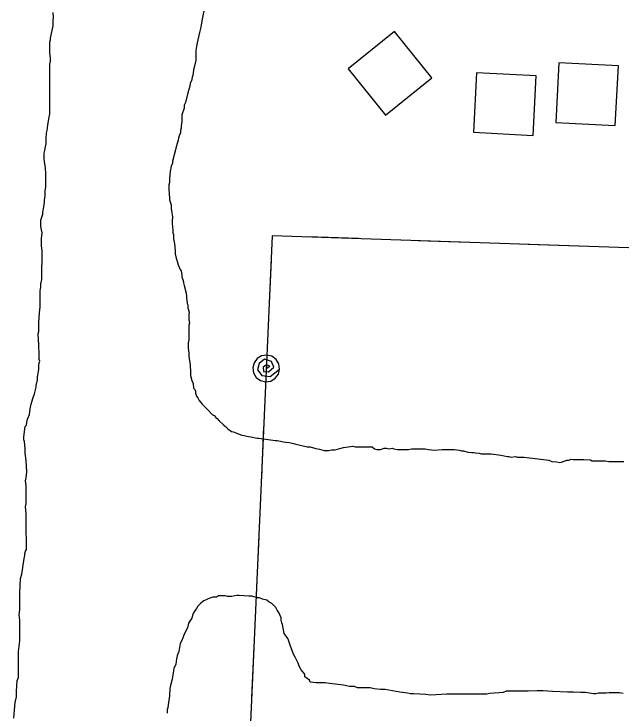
# Model space of a CAD drawing. Extents: x 3683402 to 3721514, y 487807 to 513565.
# Drawn here: x 3698446.7 to 3698853.8, y 506047.6 to 506516.6 of the extents above; entities that cross this region are included whole.
import ezdxf

# ---------------------------------------------------------------- set-up
doc = ezdxf.new("R2010")
doc.units = 0
for name, color, linetype in [('V-BLDG-OTLN', 7, 'Continuous'), ('V-TOPO-SHOR', 7, 'Continuous'), ('V-UTIL-LINE', 7, 'Continuous')]:
    doc.layers.add(name, color=color, linetype=linetype)

msp = doc.modelspace()

# ---------------------------------------------------------------- linework, layer by layer
at = {"layer": 'V-BLDG-OTLN'}
for points in [[(3698727.02, 506473.8), (3698701.84, 506504.88), (3698670.76, 506479.71), (3698695.93, 506448.63)], [(3698851.99, 506481.71), (3698812.04, 506483.78), (3698809.97, 506443.83), (3698849.92, 506441.77)], [(3698796.82, 506475.05), (3698756.88, 506477.11), (3698754.81, 506437.17), (3698794.76, 506435.1)]]:
    msp.add_lwpolyline(points, close=True, dxfattribs=at)
at = {"layer": 'V-TOPO-SHOR'}
for points in [[(3698463.3, 506294.59), (3698462.92, 506301.9), (3698463.33, 506303.52), (3698463.34, 506307.17), (3698463.35, 506309.61), (3698463.78, 506316.11), (3698464.19, 506320.17), (3698464.2, 506323.82), (3698464.22, 506327.88), (3698464.23, 506330.72), (3698464.64, 506333.56), (3698464.65, 506335.59), (3698465.47, 506338.43), (3698465.48, 506343.71), (3698465.49, 506344.93), (3698465.49, 506346.55), (3698465.5, 506350.21), (3698465.52, 506354.27), (3698465.52, 506357.52), (3698465.13, 506361.17), (3698465.14, 506366.04), (3698465.56, 506369.7), (3698465.16, 506371.73), (3698464.76, 506374.17), (3698464.77, 506375.79), (3698464.78, 506378.23), (3698466.01, 506382.28), (3698466.01, 506383.5), (3698466.83, 506387.15), (3698467.25, 506390.4), (3698467.25, 506391.62), (3698467.67, 506394.87), (3698467.68, 506397.71), (3698468.09, 506400.55), (3698468.11, 506405.42), (3698468.12, 506409.48), (3698467.73, 506413.14), (3698466.93, 506419.23), (3698466.94, 506421.67), (3698466.94, 506423.29), (3698467.35, 506424.92), (3698467.77, 506427.35), (3698468.18, 506429.38), (3698468.19, 506431.82), (3698468.19, 506433.03), (3698468.61, 506436.69), (3698469.02, 506438.31), (3698469.44, 506441.96), (3698470.27, 506447.64), (3698470.68, 506449.27), (3698470.69, 506452.52), (3698470.69, 506454.54), (3698470.71, 506458.2), (3698470.71, 506459.42), (3698470.72, 506464.29), (3698470.73, 506466.32), (3698470.75, 506474.03), (3698470.76, 506476.88), (3698470.76, 506478.1), (3698470.78, 506482.97), (3698471.19, 506485), (3698471.2, 506487.03), (3698470.8, 506490.68), (3698470.81, 506494.74), (3698470.82, 506496.37), (3698470.82, 506497.58), (3698471.23, 506499.21), (3698471.24, 506500.43), (3698472.89, 506508.54), (3698472.9, 506510.98), (3698472.9, 506512.2), (3698473.31, 506514.22), (3698472.91, 506517.47)], [(3698464.77, 506375.79), (3698464.78, 506378.23), (3698466.01, 506382.28), (3698466.01, 506383.5), (3698466.83, 506387.15), (3698467.25, 506390.4), (3698467.25, 506391.62), (3698467.67, 506394.87), (3698467.68, 506397.71), (3698468.09, 506400.55), (3698468.11, 506405.42), (3698468.12, 506409.48), (3698467.73, 506413.14), (3698466.93, 506419.23), (3698466.94, 506421.67), (3698466.94, 506423.29), (3698467.35, 506424.92), (3698467.77, 506427.35), (3698468.18, 506429.38), (3698468.19, 506431.82), (3698468.19, 506433.03), (3698468.61, 506436.69), (3698469.02, 506438.31), (3698469.44, 506441.96), (3698470.27, 506447.64), (3698470.68, 506449.27), (3698470.69, 506452.52), (3698470.69, 506454.54), (3698470.71, 506458.2), (3698470.71, 506459.42), (3698470.72, 506464.29), (3698470.73, 506466.32), (3698470.75, 506474.03), (3698470.76, 506476.88), (3698470.76, 506478.1), (3698470.78, 506482.97), (3698471.19, 506485), (3698471.2, 506487.03), (3698470.8, 506490.68), (3698470.81, 506494.74), (3698470.82, 506496.37), (3698470.82, 506497.58), (3698471.23, 506499.21), (3698471.24, 506500.43), (3698472.89, 506508.54), (3698472.9, 506510.98), (3698472.9, 506512.2), (3698473.31, 506514.22), (3698472.91, 506517.47)], [(3698574.02, 506518.39), (3698573.61, 506516.36), (3698572.79, 506513.11), (3698572.37, 506510.68), (3698571.96, 506507.83), (3698571.14, 506504.18), (3698569.49, 506497.29), (3698569.08, 506494.85), (3698568.66, 506492.01), (3698568.65, 506486.73), (3698568.64, 506485.51), (3698567.82, 506481.45), (3698567, 506479.02), (3698566.58, 506475.37), (3698566.17, 506474.15), (3698565.76, 506471.72), (3698564.94, 506470.09), (3698564.53, 506468.06), (3698563.3, 506463.6), (3698561.65, 506457.11), (3698560.84, 506455.49), (3698560.83, 506453.46), (3698559.19, 506449), (3698559.19, 506447.78), (3698559.18, 506445.34), (3698559.18, 506444.12), (3698558.76, 506441.69), (3698558.76, 506440.07), (3698558.35, 506438.44), (3698558.35, 506436.82), (3698557.52, 506434.79), (3698557.11, 506433.17), (3698556.7, 506431.95), (3698556.29, 506430.33), (3698555.47, 506427.49), (3698555.06, 506425.46), (3698553.01, 506417.75), (3698553, 506416.53), (3698552.18, 506414.51), (3698551.36, 506410.85), (3698550.94, 506405.98), (3698550.94, 506403.55), (3698550.52, 506401.92), (3698550.51, 506399.08), (3698550.9, 506392.99), (3698550.9, 506391.77), (3698552.11, 506388.52), (3698552.1, 506386.08), (3698552.5, 506383.24), (3698552.9, 506380.4), (3698552.89, 506377.55), (3698552.88, 506375.93), (3698553.27, 506371.46), (3698553.27, 506369.84), (3698553.67, 506368.62), (3698553.67, 506366.99), (3698553.66, 506365.78), (3698554.06, 506363.74), (3698554.46, 506360.49), (3698554.85, 506357.25), (3698554.85, 506355.62), (3698555.25, 506353.59), (3698556.86, 506348.31), (3698558.06, 506345.05), (3698558.87, 506344.24), (3698559.27, 506341.4), (3698559.27, 506340.18), (3698560.07, 506337.74), (3698560.48, 506336.12), (3698560.88, 506334.49), (3698562.08, 506329.21), (3698562.48, 506327.18), (3698562.47, 506325.96), (3698562.87, 506322.71), (3698562.87, 506322.3), (3698563.27, 506321.49), (3698563.27, 506319.46), (3698564.07, 506316.61), (3698564.06, 506314.99), (3698564.05, 506311.34), (3698564.45, 506309.3), (3698564.04, 506307.68), (3698564.04, 506306.46), (3698564.03, 506302.81), (3698564.02, 506301.18), (3698564.02, 506299.97), (3698564.01, 506297.94), (3698563.6, 506295.91), (3698563.59, 506293.47), (3698563.59, 506292.25), (3698563.98, 506289), (3698563.98, 506286.97), (3698564.77, 506280.88), (3698564.77, 506279.66), (3698565.17, 506277.63), (3698565.16, 506273.98), (3698565.96, 506270.73), (3698566.77, 506268.69), (3698567.16, 506265.44)], [(3698574.02, 506518.39), (3698573.61, 506516.36), (3698572.79, 506513.11), (3698572.37, 506510.68), (3698571.96, 506507.83), (3698571.14, 506504.18), (3698569.49, 506497.29), (3698569.08, 506494.85), (3698568.66, 506492.01), (3698568.65, 506486.73), (3698568.64, 506485.51), (3698567.82, 506481.45), (3698567, 506479.02), (3698566.58, 506475.37), (3698566.17, 506474.15), (3698565.76, 506471.72), (3698564.94, 506470.09), (3698564.53, 506468.06), (3698563.3, 506463.6), (3698561.65, 506457.11), (3698560.84, 506455.49), (3698560.83, 506453.46), (3698559.19, 506449), (3698559.19, 506447.78), (3698559.18, 506445.34), (3698559.18, 506444.12), (3698558.76, 506441.69), (3698558.76, 506440.07), (3698558.35, 506438.44)], [(3698558.35, 506438.44), (3698558.35, 506436.82), (3698557.52, 506434.79), (3698557.11, 506433.17), (3698556.7, 506431.95), (3698556.29, 506430.33), (3698555.47, 506427.49), (3698555.06, 506425.46), (3698553.01, 506417.75), (3698553, 506416.53), (3698552.18, 506414.51), (3698551.36, 506410.85), (3698550.94, 506405.98), (3698550.94, 506403.55), (3698550.52, 506401.92), (3698550.51, 506399.08), (3698550.9, 506392.99), (3698550.9, 506391.77), (3698552.11, 506388.52), (3698552.1, 506386.08), (3698552.5, 506383.24), (3698552.9, 506380.4), (3698552.89, 506377.55), (3698552.88, 506375.93), (3698553.27, 506371.46), (3698553.27, 506369.84), (3698553.67, 506368.62), (3698553.67, 506366.99), (3698553.66, 506365.78), (3698554.06, 506363.74), (3698554.46, 506360.49), (3698554.85, 506357.25), (3698554.85, 506355.62), (3698555.25, 506353.59), (3698556.86, 506348.31), (3698558.06, 506345.05), (3698558.87, 506344.24), (3698559.27, 506341.4), (3698559.27, 506340.18), (3698560.07, 506337.74), (3698560.48, 506336.12), (3698560.88, 506334.49), (3698562.08, 506329.21), (3698562.48, 506327.18), (3698562.47, 506325.96), (3698562.87, 506322.71), (3698562.87, 506322.3), (3698563.27, 506321.49), (3698563.27, 506319.46), (3698564.07, 506316.61), (3698564.06, 506314.99), (3698564.05, 506311.34), (3698564.45, 506309.3), (3698564.04, 506307.68), (3698564.04, 506306.46), (3698564.03, 506302.81), (3698564.02, 506301.18), (3698564.02, 506299.97), (3698564.01, 506297.94), (3698563.6, 506295.91), (3698563.59, 506293.47), (3698563.59, 506292.25), (3698563.98, 506289), (3698563.98, 506286.97), (3698564.77, 506280.88), (3698564.77, 506279.66), (3698565.17, 506277.63), (3698565.16, 506273.98), (3698565.96, 506270.73), (3698566.77, 506268.69), (3698567.16, 506265.44), (3698567.97, 506264.63), (3698568.37, 506263.41), (3698568.37, 506262.19), (3698569.18, 506260.16), (3698569.98, 506258.94), (3698570.79, 506257.31), (3698572.81, 506254.87), (3698576.46, 506251.2), (3698579.7, 506247.95), (3698580.91, 506247.13), (3698582.13, 506245.91), (3698582.94, 506245.09), (3698584.15, 506243.87), (3698587.39, 506240.61), (3698588.6, 506239.8), (3698590.22, 506238.17), (3698592.66, 506236.54), (3698593.87, 506236.13), (3698595.9, 506235.31), (3698599.55, 506234.08), (3698601.17, 506233.67), (3698602.79, 506233.26), (3698605.64, 506232.84), (3698609.69, 506232.02), (3698610.91, 506232.02), (3698621.87, 506230.36), (3698623.09, 506230.36), (3698625.52, 506229.94), (3698627.15, 506229.53), (3698631.21, 506229.11)], [(3698446.71, 506044.11), (3698447.13, 506049.39), (3698447.55, 506054.67), (3698448.38, 506058.32), (3698448.39, 506061.97), (3698448.81, 506069.28), (3698449.63, 506071.31), (3698449.64, 506074.15), (3698449.65, 506078.62), (3698449.66, 506081.46), (3698449.67, 506083.89), (3698449.69, 506088.77), (3698450.52, 506096.07), (3698450.53, 506099.73), (3698450.55, 506107.44), (3698450.56, 506109.88), (3698450.17, 506113.54), (3698450.58, 506116.78), (3698450.6, 506122.06), (3698450.61, 506126.53), (3698450.62, 506128.15), (3698451.05, 506137.89), (3698451.87, 506140.73), (3698453.53, 506151.29), (3698453.94, 506153.32), (3698453.95, 506154.53), (3698454.36, 506156.16), (3698455.17, 506157.37), (3698455.19, 506164.27), (3698454.8, 506169.15), (3698454.84, 506181.73), (3698454.45, 506185.8), (3698454.86, 506187.82), (3698454.89, 506198.79), (3698454.9, 506200.01), (3698454.5, 506203.26), (3698454.91, 506205.29), (3698455.33, 506209.34), (3698454.95, 506217.06), (3698454.15, 506221.94), (3698454.16, 506224.78), (3698453.77, 506229.65), (3698453.36, 506230.87), (3698453.37, 506232.9), (3698454.21, 506239.8), (3698455.02, 506240.61), (3698455.43, 506242.64), (3698455.84, 506244.67), (3698457.07, 506247.91), (3698457.49, 506251.56), (3698458.31, 506254.81), (3698458.72, 506256.43), (3698459.54, 506259.28), (3698460.36, 506261.71), (3698461.59, 506266.17), (3698461.6, 506267.39), (3698462.42, 506271.04), (3698462.43, 506273.07), (3698463.25, 506276.72), (3698463.26, 506278.35), (3698463.26, 506281.6), (3698464.08, 506283.62), (3698463.68, 506284.84), (3698463.68, 506286.47), (3698463.69, 506288.9), (3698463.3, 506293.37), (3698463.3, 506294.59), (3698462.92, 506301.9), (3698463.33, 506303.52), (3698463.34, 506307.17), (3698463.35, 506309.61), (3698463.78, 506316.11), (3698464.19, 506320.17), (3698464.2, 506323.82), (3698464.22, 506327.88), (3698464.23, 506330.72), (3698464.64, 506333.56), (3698464.65, 506335.59), (3698465.47, 506338.43), (3698465.48, 506343.71), (3698465.49, 506344.93), (3698465.49, 506346.55), (3698465.5, 506350.21), (3698465.52, 506354.27), (3698465.52, 506357.52), (3698465.13, 506361.17), (3698465.14, 506366.04), (3698465.56, 506369.7), (3698465.16, 506371.73), (3698464.76, 506374.17), (3698464.77, 506375.79)], [(3698446.71, 506044.11), (3698447.13, 506049.39), (3698447.55, 506054.67), (3698448.38, 506058.32), (3698448.39, 506061.97), (3698448.81, 506069.28), (3698449.63, 506071.31), (3698449.64, 506074.15), (3698449.65, 506078.62), (3698449.66, 506081.46), (3698449.67, 506083.89), (3698449.69, 506088.77), (3698450.52, 506096.07), (3698450.53, 506099.73), (3698450.55, 506107.44), (3698450.56, 506109.88), (3698450.17, 506113.54), (3698450.58, 506116.78), (3698450.6, 506122.06), (3698450.61, 506126.53), (3698450.62, 506128.15), (3698451.05, 506137.89), (3698451.87, 506140.73), (3698453.53, 506151.29), (3698453.94, 506153.32), (3698453.95, 506154.53), (3698454.36, 506156.16), (3698455.17, 506157.37), (3698455.19, 506164.27), (3698454.8, 506169.15), (3698454.84, 506181.73), (3698454.45, 506185.8), (3698454.86, 506187.82), (3698454.89, 506198.79), (3698454.9, 506200.01), (3698454.5, 506203.26), (3698454.91, 506205.29), (3698455.33, 506209.34), (3698454.95, 506217.06), (3698454.15, 506221.94), (3698454.16, 506224.78), (3698453.77, 506229.65), (3698453.36, 506230.87), (3698453.37, 506232.9), (3698454.21, 506239.8), (3698455.02, 506240.61), (3698455.43, 506242.64), (3698455.84, 506244.67), (3698457.07, 506247.91), (3698457.49, 506251.56), (3698458.31, 506254.81), (3698458.72, 506256.43), (3698459.54, 506259.28), (3698460.36, 506261.71), (3698461.59, 506266.17), (3698461.6, 506267.39), (3698462.42, 506271.04), (3698462.43, 506273.07), (3698463.25, 506276.72), (3698463.26, 506278.35), (3698463.26, 506281.6), (3698464.08, 506283.62), (3698463.68, 506284.84), (3698463.68, 506286.47), (3698463.69, 506288.9), (3698463.3, 506293.37), (3698463.3, 506294.59)], [(3698567.16, 506265.44), (3698567.97, 506264.63), (3698568.37, 506263.41), (3698568.37, 506262.19), (3698569.18, 506260.16), (3698569.98, 506258.94), (3698570.79, 506257.31), (3698572.81, 506254.87), (3698576.46, 506251.2), (3698579.7, 506247.95), (3698580.91, 506247.13), (3698582.13, 506245.91), (3698582.94, 506245.09), (3698584.15, 506243.87), (3698587.39, 506240.61), (3698588.6, 506239.8), (3698590.22, 506238.17), (3698592.66, 506236.54), (3698593.87, 506236.13), (3698595.9, 506235.31), (3698599.55, 506234.08), (3698601.17, 506233.67), (3698602.79, 506233.26), (3698605.64, 506232.84), (3698609.69, 506232.02), (3698610.91, 506232.02), (3698621.87, 506230.36), (3698623.09, 506230.36), (3698625.52, 506229.94), (3698627.15, 506229.53), (3698631.21, 506229.11), (3698634.45, 506228.29), (3698635.67, 506227.88), (3698637.7, 506227.47), (3698639.73, 506227.06), (3698643.38, 506226.23), (3698645.41, 506226.23), (3698649.06, 506225), (3698651.49, 506224.58), (3698654.74, 506223.76), (3698657.58, 506223.75), (3698659.61, 506224.15), (3698660.83, 506224.15), (3698662.05, 506224.15), (3698665.3, 506224.95), (3698667.74, 506225.75), (3698673.83, 506226.55), (3698675.46, 506226.14), (3698683.98, 506226.11), (3698685.6, 506226.1), (3698686.82, 506226.1), (3698688.44, 506224.88), (3698690.07, 506224.47), (3698691.28, 506224.46), (3698692.5, 506224.46), (3698694.94, 506225.26), (3698696.57, 506225.26), (3698698.19, 506224.85), (3698700.22, 506225.25), (3698701.44, 506224.84), (3698703.87, 506224.42), (3698705.09, 506224.42), (3698711.18, 506224.4), (3698713.21, 506224.8), (3698714.84, 506224.8), (3698718.49, 506224.79), (3698722.55, 506224.77), (3698724.58, 506224.36), (3698728.64, 506223.94), (3698733.92, 506224.33), (3698736.35, 506224.33), (3698739.6, 506224.32), (3698742.04, 506224.31), (3698745.29, 506223.89), (3698746.91, 506223.48), (3698748.13, 506223.48), (3698750.97, 506222.66), (3698753.81, 506222.24), (3698755.03, 506222.24), (3698756.25, 506222.23), (3698758.68, 506221.82), (3698759.9, 506221.41), (3698764.36, 506221.4), (3698765.58, 506221.4), (3698766.8, 506221.39), (3698773.29, 506220.56), (3698775.32, 506220.15), (3698777.35, 506219.73), (3698778.57, 506219.73), (3698780.19, 506219.32), (3698783.04, 506219.72), (3698784.25, 506219.31), (3698786.28, 506219.3), (3698788.72, 506219.29), (3698805.36, 506217.21), (3698807.39, 506216.4), (3698810.64, 506215.98), (3698812.66, 506215.57), (3698813.88, 506215.97), (3698817.54, 506217.18), (3698818.76, 506217.17)], [(3698631.21, 506229.11), (3698634.45, 506228.29), (3698635.67, 506227.88), (3698637.7, 506227.47), (3698639.73, 506227.06), (3698643.38, 506226.23), (3698645.41, 506226.23), (3698649.06, 506225), (3698651.49, 506224.58), (3698654.74, 506223.76), (3698657.58, 506223.75), (3698659.61, 506224.15), (3698660.83, 506224.15), (3698662.05, 506224.15), (3698665.3, 506224.95), (3698667.74, 506225.75), (3698673.83, 506226.55), (3698675.46, 506226.14), (3698683.98, 506226.11), (3698685.6, 506226.1), (3698686.82, 506226.1), (3698688.44, 506224.88), (3698690.07, 506224.47), (3698691.28, 506224.46), (3698692.5, 506224.46), (3698694.94, 506225.26), (3698696.57, 506225.26), (3698698.19, 506224.85), (3698700.22, 506225.25), (3698701.44, 506224.84), (3698703.87, 506224.42), (3698705.09, 506224.42), (3698711.18, 506224.4), (3698713.21, 506224.8), (3698714.84, 506224.8), (3698718.49, 506224.79), (3698722.55, 506224.77), (3698724.58, 506224.36), (3698728.64, 506223.94), (3698733.92, 506224.33), (3698736.35, 506224.33), (3698739.6, 506224.32), (3698742.04, 506224.31), (3698745.29, 506223.89), (3698746.91, 506223.48), (3698748.13, 506223.48), (3698750.97, 506222.66), (3698753.81, 506222.24), (3698755.03, 506222.24), (3698756.25, 506222.23), (3698758.68, 506221.82), (3698759.9, 506221.41), (3698764.36, 506221.4), (3698765.58, 506221.4), (3698766.8, 506221.39), (3698773.29, 506220.56), (3698775.32, 506220.15), (3698777.35, 506219.73), (3698778.57, 506219.73), (3698780.19, 506219.32), (3698783.04, 506219.72), (3698784.25, 506219.31), (3698786.28, 506219.3), (3698788.72, 506219.29), (3698805.36, 506217.21), (3698807.39, 506216.4), (3698810.64, 506215.98), (3698812.66, 506215.57), (3698813.88, 506215.97), (3698817.54, 506217.18), (3698818.76, 506217.17), (3698820.39, 506217.98), (3698821.6, 506217.57), (3698823.23, 506217.57), (3698824.45, 506217.56), (3698825.66, 506217.56), (3698827.29, 506217.55), (3698828.91, 506217.55), (3698833.38, 506217.53), (3698834.19, 506216.72), (3698841.9, 506216.7), (3698843.12, 506216.69), (3698845.56, 506216.28), (3698848.8, 506216.27), (3698852.05, 506216.26), (3698853.68, 506216.25), (3698855.71, 506216.25)], [(3698818.76, 506217.17), (3698820.39, 506217.98), (3698821.6, 506217.57), (3698823.23, 506217.57), (3698824.45, 506217.56), (3698825.66, 506217.56), (3698827.29, 506217.55), (3698828.91, 506217.55), (3698833.38, 506217.53), (3698834.19, 506216.72), (3698841.9, 506216.7), (3698843.12, 506216.69), (3698845.56, 506216.28), (3698848.8, 506216.27), (3698852.05, 506216.26), (3698853.68, 506216.25), (3698855.71, 506216.25)], [(3698641.69, 506071.94), (3698641.7, 506073.57), (3698639.27, 506076.42), (3698638.46, 506078.04), (3698637.65, 506079.67), (3698637.25, 506080.89), (3698636.04, 506083.73), (3698635.23, 506084.96), (3698634.43, 506086.58), (3698634.02, 506087.8), (3698632.81, 506090.65), (3698632.01, 506093.09), (3698630.8, 506096.34), (3698630.4, 506097.56), (3698629.19, 506099.18), (3698627.97, 506100.81), (3698627.17, 506104.47), (3698626.77, 506106.91), (3698626.37, 506108.13), (3698625.97, 506109.75), (3698625.98, 506111.38), (3698625.17, 506113), (3698624.36, 506115.03), (3698623.15, 506116.66), (3698622.34, 506118.29), (3698621.13, 506119.51), (3698619.51, 506121.14), (3698617.89, 506121.96), (3698616.27, 506123.18), (3698613.43, 506124), (3698611.4, 506124.82), (3698609.77, 506124.82), (3698606.12, 506126.05), (3698604.1, 506126.06), (3698600.85, 506126.07), (3698597.6, 506126.48), (3698596.38, 506126.49), (3698594.76, 506126.09), (3698592.72, 506125.69), (3698589.88, 506125.7), (3698588.26, 506126.11), (3698585.82, 506126.12), (3698583.79, 506126.12), (3698582.57, 506125.31), (3698581.35, 506125.32), (3698580.14, 506125.32), (3698578.1, 506124.51), (3698576.07, 506123.71), (3698574.04, 506122.9), (3698573.22, 506122.09), (3698572, 506121.29), (3698569.97, 506119.26), (3698569.15, 506117.64), (3698568.33, 506116.83), (3698567.11, 506114.8), (3698566.7, 506113.59), (3698565.88, 506111.15), (3698563.84, 506107.91), (3698563.43, 506106.69), (3698563.02, 506104.66), (3698562.2, 506103.04), (3698560.57, 506099.8), (3698559.34, 506096.15), (3698558.11, 506094.12), (3698557.29, 506088.85), (3698556.47, 506087.22), (3698556.06, 506086.01), (3698555.65, 506083.98), (3698555.23, 506080.33), (3698554, 506077.49), (3698553.18, 506073.02), (3698552.76, 506070.18), (3698551.94, 506066.94), (3698551.12, 506064.1), (3698551.1, 506059.22), (3698550.69, 506057.19), (3698550.28, 506054.76), (3698549.86, 506051.11), (3698549.45, 506049.89), (3698549.45, 506047.45)], [(3698639.27, 506076.42), (3698638.46, 506078.04), (3698637.65, 506079.67), (3698637.25, 506080.89), (3698636.04, 506083.73), (3698635.23, 506084.96), (3698634.43, 506086.58), (3698634.02, 506087.8), (3698632.81, 506090.65), (3698632.01, 506093.09), (3698630.8, 506096.34), (3698630.4, 506097.56), (3698629.19, 506099.18), (3698627.97, 506100.81), (3698627.17, 506104.47), (3698626.77, 506106.91), (3698626.37, 506108.13), (3698625.97, 506109.75), (3698625.98, 506111.38), (3698625.17, 506113), (3698624.36, 506115.03), (3698623.15, 506116.66), (3698622.34, 506118.29), (3698621.13, 506119.51), (3698619.51, 506121.14), (3698617.89, 506121.96), (3698616.27, 506123.18), (3698613.43, 506124), (3698611.4, 506124.82), (3698609.77, 506124.82), (3698606.12, 506126.05), (3698604.1, 506126.06), (3698600.85, 506126.07), (3698597.6, 506126.48), (3698596.38, 506126.49), (3698594.76, 506126.09), (3698592.72, 506125.69), (3698589.88, 506125.7), (3698588.26, 506126.11), (3698585.82, 506126.12), (3698583.79, 506126.12), (3698582.57, 506125.31), (3698581.35, 506125.32), (3698580.14, 506125.32), (3698578.1, 506124.51), (3698576.07, 506123.71), (3698574.04, 506122.9), (3698573.22, 506122.09), (3698572, 506121.29), (3698569.97, 506119.26), (3698569.15, 506117.64), (3698568.33, 506116.83), (3698567.11, 506114.8), (3698566.7, 506113.59), (3698565.88, 506111.15), (3698563.84, 506107.91), (3698563.43, 506106.69), (3698563.02, 506104.66), (3698562.2, 506103.04), (3698560.57, 506099.8), (3698559.34, 506096.15), (3698558.11, 506094.12), (3698557.29, 506088.85), (3698556.47, 506087.22), (3698556.06, 506086.01), (3698555.65, 506083.98), (3698555.23, 506080.33), (3698554, 506077.49), (3698553.18, 506073.02), (3698552.76, 506070.18), (3698551.94, 506066.94), (3698551.12, 506064.1), (3698551.1, 506059.22), (3698550.69, 506057.19), (3698550.28, 506054.76), (3698549.86, 506051.11), (3698549.45, 506049.89), (3698549.45, 506047.45)], [(3698855.23, 506060.73), (3698852.79, 506061.14), (3698845.89, 506061.16), (3698843.86, 506060.76), (3698838.58, 506060.78), (3698836.95, 506060.38), (3698835.33, 506060.38), (3698830.05, 506061.21), (3698826.81, 506061.22), (3698821.93, 506061.64), (3698817.87, 506061.65), (3698807.72, 506062.09), (3698801.64, 506062.51), (3698797.57, 506062.53), (3698791.48, 506062.14), (3698787.01, 506062.15), (3698783.77, 506062.16), (3698776.86, 506062.18), (3698774.83, 506061.38), (3698765.9, 506060.59), (3698763.87, 506060.19), (3698759.8, 506060.21), (3698758.59, 506060.21), (3698757.37, 506060.21), (3698752.9, 506060.23), (3698750.46, 506060.23), (3698744.38, 506060.25), (3698741.53, 506060.26), (3698740.32, 506060.26), (3698739.1, 506060.27), (3698737.07, 506060.27), (3698725.7, 506059.49), (3698722.85, 506059.91), (3698714.73, 506060.34), (3698712.7, 506060.35), (3698710.68, 506060.76), (3698705.4, 506061.59), (3698695.66, 506063.24), (3698692.41, 506063.25), (3698688.35, 506063.67), (3698685.51, 506064.49), (3698684.29, 506064.49), (3698681.86, 506064.5), (3698676.98, 506064.52), (3698674.96, 506065.33), (3698673.74, 506065.34), (3698671.71, 506065.34), (3698667.65, 506066.17), (3698658.32, 506067.42), (3698655.48, 506067.83), (3698653.85, 506067.83), (3698651.01, 506067.84), (3698649.38, 506067.85), (3698645.33, 506068.27), (3698644.92, 506069.49), (3698643.3, 506070.71), (3698641.69, 506071.94), (3698641.7, 506073.57), (3698639.27, 506076.42)], [(3698667.65, 506066.17), (3698658.32, 506067.42), (3698655.48, 506067.83), (3698653.85, 506067.83), (3698651.01, 506067.84), (3698649.38, 506067.85), (3698645.33, 506068.27), (3698644.92, 506069.49), (3698643.3, 506070.71), (3698641.69, 506071.94)], [(3698855.23, 506060.73), (3698852.79, 506061.14), (3698845.89, 506061.16), (3698843.86, 506060.76), (3698838.58, 506060.78), (3698836.95, 506060.38), (3698835.33, 506060.38), (3698830.05, 506061.21), (3698826.81, 506061.22), (3698821.93, 506061.64), (3698817.87, 506061.65), (3698807.72, 506062.09), (3698801.64, 506062.51), (3698797.57, 506062.53), (3698791.48, 506062.14), (3698787.01, 506062.15), (3698783.77, 506062.16), (3698776.86, 506062.18), (3698774.83, 506061.38), (3698765.9, 506060.59), (3698763.87, 506060.19), (3698759.8, 506060.21), (3698758.59, 506060.21), (3698757.37, 506060.21), (3698752.9, 506060.23), (3698750.46, 506060.23), (3698744.38, 506060.25), (3698741.53, 506060.26), (3698740.32, 506060.26), (3698739.1, 506060.27), (3698737.07, 506060.27), (3698725.7, 506059.49), (3698722.85, 506059.91), (3698714.73, 506060.34), (3698712.7, 506060.35), (3698710.68, 506060.76), (3698705.4, 506061.59), (3698695.66, 506063.24), (3698692.41, 506063.25), (3698688.35, 506063.67), (3698685.51, 506064.49), (3698684.29, 506064.49), (3698681.86, 506064.5), (3698676.98, 506064.52), (3698674.96, 506065.33), (3698673.74, 506065.34), (3698671.71, 506065.34), (3698667.65, 506066.17)]]:
    msp.add_lwpolyline(points, dxfattribs=at)
at = {"layer": 'V-UTIL-LINE'}
for points in [[(3699011.47, 506354.43), (3698619.82, 506367.8), (3698577.08, 505408.41), (3698505.81, 504199.63)], [(3698677.67, 506365.83), (3698643.69, 506366.99)], [(3698751.62, 506363.3), (3698717.64, 506364.46)], [(3698825.58, 506360.78), (3698791.6, 506361.94)], [(3698619.1, 506351.7), (3698617.59, 506317.73)], [(3698615.85, 506278.77), (3698618.29, 506280.3), (3698616.15, 506281.2), (3698613.86, 506279.68), (3698614.05, 506276.76), (3698617.44, 506276.45), (3698620.97, 506279.53), (3698619.37, 506283.48), (3698614.74, 506284.98), (3698611.21, 506282.07), (3698610.05, 506277.75), (3698612.95, 506273.9), (3698618.43, 506273.33), (3698624.84, 506278.37), (3698624.31, 506281.84), (3698622.49, 506284.84), (3698619.66, 506286.92), (3698616.25, 506287.76), (3698612.78, 506287.23), (3698609.78, 506285.41), (3698607.7, 506282.58), (3698606.86, 506279.17), (3698607.39, 506275.7), (3698609.21, 506272.69), (3698612.04, 506270.61), (3698615.45, 506269.78), (3698618.92, 506270.31), (3698621.93, 506272.13), (3698624.01, 506274.96), (3698624.84, 506278.37)], [(3698614.12, 506239.81), (3698612.6, 506205.84)], [(3698610.82, 506165.88), (3698609.31, 506131.92)], [(3698607.53, 506091.96), (3698606.02, 506057.99)]]:
    msp.add_lwpolyline(points, dxfattribs=at)

doc.saveas('drawing.dxf')
